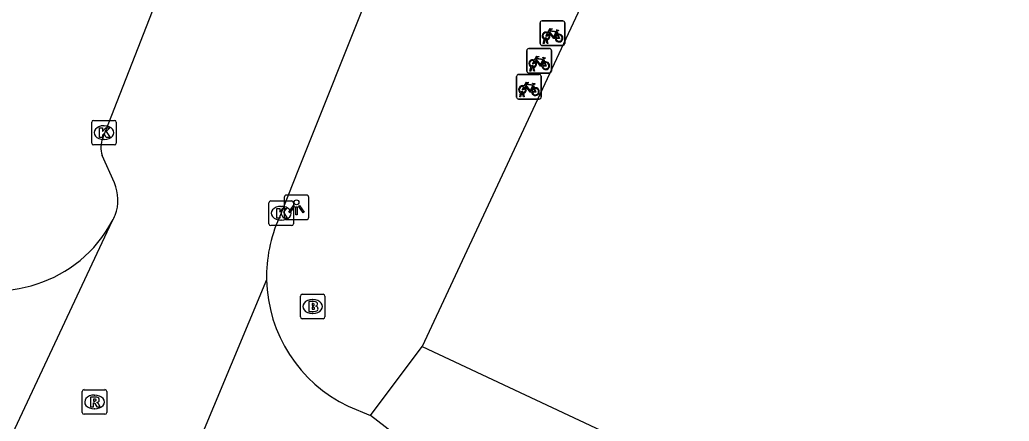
# Model space of a CAD drawing. Extents: x 159822 to 160765, y 380693 to 381634.
# Drawn here: x 160352.4 to 160392.67, y 381419.84 to 381436.17 of the extents above; entities that cross this region are included whole.
import ezdxf

# ---------------------------------------------------------------- set-up
doc = ezdxf.new("R2010")
doc.units = 0
for name, color, linetype in [('IMGEO_Brandkraan', 7, 'Continuous'), ('IMGEO_Fietsenrek', 7, 'Continuous'), ('IMGEO_Kolk', 7, 'Continuous'), ('IMGEO_Lichtpunt', 7, 'Continuous'), ('IMGEO_Pand', 7, 'Continuous'), ('IMGEO_Rijbaan_lokaal_open', 7, 'Continuous'), ('IMGEO_Rioolput', 7, 'Continuous'), ('IMGEO_Voetpad_open', 7, 'Continuous')]:
    doc.layers.add(name, color=color, linetype=linetype)

msp = doc.modelspace()

# ---------------------------------------------------------------- linework, layer by layer
at = {"layer": 'IMGEO_Brandkraan'}
for p, q in [((160363.823, 381424.078), (160363.823, 381424.93)), ((160363.898, 381425.004), (160364.75, 381425.004)), ((160364.311, 381424.784), (160364.336, 381424.784)), ((160364.824, 381424.93), (160364.824, 381424.078)), ((160364.75, 381424.004), (160363.898, 381424.004)), ((160364.334, 381424.224), (160364.309, 381424.224))]:
    msp.add_line(p, q, dxfattribs=at)
for points in [[(160363.823, 381424.078), (160363.823, 381424.93)], [(160363.898, 381425.004), (160364.75, 381425.004)], [(160364.171, 381424.704), (160364.171, 381424.304), (160364.384, 381424.304)], [(160364.402, 381424.704), (160364.171, 381424.704)], [(160364.824, 381424.93), (160364.824, 381424.078)], [(160364.35, 381424.623), (160364.296, 381424.623), (160364.296, 381424.547)], [(160364.296, 381424.547), (160364.349, 381424.547)], [(160364.358, 381424.471), (160364.296, 381424.471), (160364.296, 381424.39)], [(160364.296, 381424.39), (160364.358, 381424.39)], [(160364.75, 381424.004), (160363.898, 381424.004)]]:
    msp.add_lwpolyline(points, dxfattribs=at)
for centre, radius, start, end in [((160363.9, 381424.928), 0.0765, 91.552, 178.448), ((160363.9, 381424.928), 0.0765, 91.552, 178.448), ((160364.406, 381424.559), 0.145, 59.4692, 91.5367), ((160364.748, 381424.928), 0.0765, 1.552, 88.448), ((160364.748, 381424.928), 0.0765, 1.552, 88.448), ((160364.351, 381424.585), 0.0379, 267.8285, 90.9355), ((160364.359, 381424.43), 0.0404, 269.8759, 90.5077), ((160364.39, 381424.555), 0.251, 268.6676, 293.5347), ((160364.431, 381424.606), 0.0922, 285.5137, 58.1501), ((160364.436, 381424.414), 0.105, 301.3115, 78.989), ((160363.9, 381424.08), 0.0765, 181.552, 268.448), ((160363.9, 381424.08), 0.0765, 181.552, 268.448), ((160364.748, 381424.08), 0.0765, 271.552, 358.448), ((160364.748, 381424.08), 0.0765, 271.552, 358.448)]:
    msp.add_arc(centre, radius, start, end, dxfattribs=at)
for centre, major_axis, ratio, start_param, end_param in [((160364.31, 381424.504), (-0.387, 0.002), 0.722429, 4.712389, 7.853982), ((160364.335, 381424.504), (-0.39, 0.002), 0.717154, 1.570796, 4.712389)]:
    msp.add_ellipse(centre, major_axis=major_axis, ratio=ratio, start_param=start_param, end_param=end_param, dxfattribs=at)
at = {"layer": 'IMGEO_Fietsenrek'}
for p, q in [((160373.583, 381435.201), (160373.583, 381436.042)), ((160373.583, 381436.042), (160373.583, 381435.201)), ((160373.658, 381436.126), (160374.499, 381436.126)), ((160374.499, 381436.126), (160373.658, 381436.126)), ((160374.583, 381436.051), (160374.583, 381435.21)), ((160374.583, 381435.21), (160374.583, 381436.051)), ((160374.27, 381435.675), (160374.306, 381435.58)), ((160373.71, 381435.21), (160373.749, 381435.37)), ((160373.744, 381435.21), (160373.71, 381435.21)), ((160373.779, 381435.358), (160373.744, 381435.21)), ((160373.821, 381435.382), (160373.82, 381435.386)), ((160373.862, 381435.21), (160373.828, 381435.352)), ((160373.852, 381435.393), (160373.853, 381435.386)), ((160373.86, 381435.356), (160373.895, 381435.21)), ((160373.895, 381435.21), (160373.862, 381435.21)), ((160373.041, 381434.077), (160373.041, 381434.918)), ((160373.041, 381434.918), (160373.041, 381434.077)), ((160373.116, 381435.002), (160373.957, 381435.002)), ((160373.957, 381435.002), (160373.116, 381435.002)), ((160374.508, 381435.126), (160373.667, 381435.126)), ((160373.667, 381435.126), (160374.508, 381435.126)), ((160374.041, 381434.927), (160374.041, 381434.086)), ((160374.041, 381434.086), (160374.041, 381434.927)), ((160373.728, 381434.551), (160373.764, 381434.456)), ((160373.966, 381434.002), (160373.125, 381434.002)), ((160373.125, 381434.002), (160373.966, 381434.002)), ((160373.168, 381434.086), (160373.207, 381434.246)), ((160373.202, 381434.086), (160373.168, 381434.086)), ((160373.237, 381434.234), (160373.202, 381434.086)), ((160373.279, 381434.258), (160373.278, 381434.262)), ((160373.32, 381434.086), (160373.286, 381434.228)), ((160373.31, 381434.269), (160373.311, 381434.262)), ((160373.318, 381434.232), (160373.353, 381434.086)), ((160373.353, 381434.086), (160373.32, 381434.086)), ((160372.623, 381433.023), (160372.623, 381433.864)), ((160372.623, 381433.864), (160372.623, 381433.023)), ((160372.698, 381433.948), (160373.539, 381433.948)), ((160373.539, 381433.948), (160372.698, 381433.948)), ((160373.623, 381433.873), (160373.623, 381433.032)), ((160373.623, 381433.032), (160373.623, 381433.873)), ((160372.75, 381433.032), (160372.789, 381433.192)), ((160372.819, 381433.18), (160372.784, 381433.032)), ((160372.861, 381433.204), (160372.86, 381433.208)), ((160372.902, 381433.032), (160372.868, 381433.174)), ((160372.892, 381433.215), (160372.893, 381433.208)), ((160372.9, 381433.178), (160372.935, 381433.032)), ((160373.31, 381433.497), (160373.346, 381433.402)), ((160373.548, 381432.948), (160372.707, 381432.948)), ((160372.707, 381432.948), (160373.548, 381432.948)), ((160372.784, 381433.032), (160372.75, 381433.032)), ((160372.935, 381433.032), (160372.902, 381433.032))]:
    msp.add_line(p, q, dxfattribs=at)
for points in [[(160373.917, 381435.6), (160373.865, 381435.51), (160373.825, 381435.485), (160373.826, 381435.532), (160373.881, 381435.626)], [(160373.896, 381435.652), (160373.991, 381435.816), (160374.077, 381435.802), (160374.079, 381435.793), (160374.023, 381435.782), (160373.996, 381435.737), (160374.252, 381435.696)], [(160374.192, 381435.408), (160374.142, 381435.408), (160373.951, 381435.659), (160373.932, 381435.627)], [(160374.239, 381435.671), (160373.982, 381435.712), (160373.965, 381435.683), (160374.132, 381435.463), (160374.239, 381435.671)], [(160374.287, 381435.573), (160374.257, 381435.65), (160374.148, 381435.432), (160374.191, 381435.432)], [(160374.252, 381435.696), (160374.277, 381435.745), (160374.271, 381435.749), (160374.248, 381435.753), (160374.236, 381435.76), (160374.235, 381435.763), (160374.237, 381435.768), (160374.332, 381435.753), (160374.334, 381435.743), (160374.324, 381435.73), (160374.312, 381435.724), (160374.298, 381435.73), (160374.27, 381435.675)], [(160374.221, 381435.432), (160374.341, 381435.431), (160374.297, 381435.545)], [(160374.317, 381435.552), (160374.372, 381435.407), (160374.222, 381435.407)], [(160373.375, 381434.476), (160373.323, 381434.386), (160373.283, 381434.361), (160373.284, 381434.408), (160373.339, 381434.502)], [(160373.354, 381434.528), (160373.449, 381434.692), (160373.535, 381434.678), (160373.537, 381434.669), (160373.481, 381434.658), (160373.454, 381434.613), (160373.71, 381434.572)], [(160373.65, 381434.284), (160373.6, 381434.284), (160373.409, 381434.535), (160373.39, 381434.503)], [(160373.697, 381434.547), (160373.44, 381434.588), (160373.423, 381434.559), (160373.59, 381434.339), (160373.697, 381434.547)], [(160373.745, 381434.449), (160373.715, 381434.526), (160373.606, 381434.308), (160373.649, 381434.308)], [(160373.679, 381434.308), (160373.799, 381434.307), (160373.755, 381434.421)], [(160373.775, 381434.428), (160373.83, 381434.283), (160373.68, 381434.283)], [(160373.71, 381434.572), (160373.735, 381434.621), (160373.729, 381434.625), (160373.706, 381434.629), (160373.694, 381434.636), (160373.693, 381434.639), (160373.695, 381434.644), (160373.79, 381434.629), (160373.792, 381434.619), (160373.782, 381434.606), (160373.77, 381434.6), (160373.756, 381434.606), (160373.728, 381434.551)], [(160372.936, 381433.474), (160373.031, 381433.638), (160373.117, 381433.624), (160373.119, 381433.615), (160373.063, 381433.604), (160373.036, 381433.559), (160373.292, 381433.518)], [(160373.292, 381433.518), (160373.317, 381433.567), (160373.311, 381433.571), (160373.288, 381433.575), (160373.276, 381433.582), (160373.275, 381433.585), (160373.277, 381433.59), (160373.372, 381433.575), (160373.374, 381433.565), (160373.364, 381433.552), (160373.352, 381433.546), (160373.338, 381433.552), (160373.31, 381433.497)], [(160372.957, 381433.422), (160372.905, 381433.332), (160372.865, 381433.307), (160372.866, 381433.354), (160372.921, 381433.448)], [(160373.232, 381433.23), (160373.182, 381433.23), (160372.991, 381433.481), (160372.972, 381433.449)], [(160373.279, 381433.493), (160373.022, 381433.534), (160373.005, 381433.505), (160373.172, 381433.285), (160373.279, 381433.493)], [(160373.327, 381433.395), (160373.297, 381433.472), (160373.188, 381433.254), (160373.231, 381433.254)], [(160373.261, 381433.254), (160373.381, 381433.253), (160373.337, 381433.367)], [(160373.357, 381433.374), (160373.412, 381433.229), (160373.262, 381433.229)]]:
    msp.add_lwpolyline(points, dxfattribs=at)
for centre, radius, start, end in [((160373.661, 381436.048), 0.0779, 92.4484, 184.2845), ((160373.661, 381436.048), 0.0779, 92.4484, 184.2845), ((160374.505, 381436.048), 0.0779, 2.4484, 94.2845), ((160374.505, 381436.048), 0.0779, 2.4484, 94.2845), ((160373.823, 381435.511), 0.159, 62.6766, 242.1369), ((160373.823, 381435.511), 0.129, 63.3192, 238.903), ((160373.823, 381435.511), 0.129, 283.6043, 43.4302), ((160373.823, 381435.511), 0.159, 283.5766, 46.6042), ((160374.35, 381435.427), 0.159, 187.0065, 105.7708), ((160373.661, 381435.204), 0.0779, 182.4484, 274.2845), ((160373.661, 381435.204), 0.0779, 182.4484, 274.2845), ((160373.803, 381435.382), 0.0499, 12.8025, 158.6934), ((160373.823, 381435.511), 0.159, 253.9967, 271.7867), ((160373.803, 381435.382), 0.0174, 12.8025, 163.4502), ((160373.823, 381435.511), 0.129, 253.415, 269.0204), ((160374.35, 381435.427), 0.159, 113.3408, 178.3217), ((160374.35, 381435.427), 0.129, 113.923, 177.9556), ((160374.35, 381435.427), 0.129, 188.6715, 104.5883), ((160374.505, 381435.204), 0.0779, 272.4484, 4.2845), ((160374.505, 381435.204), 0.0779, 272.4484, 4.2845), ((160373.119, 381434.924), 0.0779, 92.4484, 184.2845), ((160373.119, 381434.924), 0.0779, 92.4484, 184.2845), ((160373.963, 381434.924), 0.0779, 2.4484, 94.2845), ((160373.963, 381434.924), 0.0779, 2.4484, 94.2845), ((160373.281, 381434.387), 0.159, 62.6766, 242.1369), ((160373.281, 381434.387), 0.129, 63.3192, 238.903), ((160373.281, 381434.387), 0.129, 283.6043, 43.4302), ((160373.281, 381434.387), 0.159, 283.5766, 46.6042), ((160373.808, 381434.303), 0.159, 113.3408, 178.3217), ((160373.808, 381434.303), 0.159, 187.0065, 105.7708), ((160373.808, 381434.303), 0.129, 113.923, 177.9556), ((160373.808, 381434.303), 0.129, 188.6715, 104.5883), ((160373.119, 381434.08), 0.0779, 182.4484, 274.2845), ((160373.119, 381434.08), 0.0779, 182.4484, 274.2845), ((160373.261, 381434.258), 0.0499, 12.8025, 158.6934), ((160373.281, 381434.387), 0.159, 253.9967, 271.7867), ((160373.261, 381434.258), 0.0174, 12.8025, 163.4502), ((160373.281, 381434.387), 0.129, 253.415, 269.0204), ((160373.963, 381434.08), 0.0779, 272.4484, 4.2845), ((160373.963, 381434.08), 0.0779, 272.4484, 4.2845), ((160372.701, 381433.87), 0.0779, 92.4484, 184.2845), ((160372.701, 381433.87), 0.0779, 92.4484, 184.2845), ((160373.545, 381433.87), 0.0779, 2.4484, 94.2845), ((160373.545, 381433.87), 0.0779, 2.4484, 94.2845), ((160372.863, 381433.333), 0.159, 62.6766, 242.1369), ((160372.863, 381433.333), 0.129, 63.3192, 238.903), ((160372.843, 381433.204), 0.0499, 12.8025, 158.6934), ((160372.863, 381433.333), 0.159, 253.9967, 271.7867), ((160372.843, 381433.204), 0.0174, 12.8025, 163.4502), ((160372.863, 381433.333), 0.129, 253.415, 269.0204), ((160372.863, 381433.333), 0.129, 283.6043, 43.4302), ((160372.863, 381433.333), 0.159, 283.5766, 46.6042), ((160373.39, 381433.249), 0.159, 113.3408, 178.3217), ((160373.39, 381433.249), 0.159, 187.0065, 105.7708), ((160373.39, 381433.249), 0.129, 113.923, 177.9556), ((160373.39, 381433.249), 0.129, 188.6715, 104.5883), ((160372.701, 381433.026), 0.0779, 182.4484, 274.2845), ((160372.701, 381433.026), 0.0779, 182.4484, 274.2845), ((160373.545, 381433.026), 0.0779, 272.4484, 4.2845), ((160373.545, 381433.026), 0.0779, 272.4484, 4.2845)]:
    msp.add_arc(centre, radius, start, end, dxfattribs=at)
at = {"layer": 'IMGEO_Kolk'}
for p, q in [((160355.33, 381431.153), (160355.33, 381432.005)), ((160355.405, 381432.079), (160356.257, 381432.079)), ((160356.331, 381432.005), (160356.331, 381431.153)), ((160355.818, 381431.859), (160355.843, 381431.859)), ((160355.841, 381431.299), (160355.816, 381431.299)), ((160356.257, 381431.079), (160355.405, 381431.079)), ((160362.615, 381428.799), (160363.467, 381428.799)), ((160362.54, 381427.873), (160362.54, 381428.725)), ((160363.028, 381428.579), (160363.053, 381428.579)), ((160363.541, 381428.725), (160363.541, 381427.873)), ((160363.051, 381428.019), (160363.026, 381428.019)), ((160363.467, 381427.799), (160362.615, 381427.799))]:
    msp.add_line(p, q, dxfattribs=at)
for points in [[(160355.33, 381431.153), (160355.33, 381432.005)], [(160355.405, 381432.079), (160356.257, 381432.079)], [(160356.331, 381432.005), (160356.331, 381431.153)], [(160355.651, 381431.779), (160355.774, 381431.779), (160355.774, 381431.628), (160355.904, 381431.779), (160356.068, 381431.779), (160355.922, 381431.628), (160356.075, 381431.379), (160355.923, 381431.379), (160355.838, 381431.543), (160355.774, 381431.476), (160355.774, 381431.379), (160355.651, 381431.379), (160355.651, 381431.779)], [(160356.257, 381431.079), (160355.405, 381431.079)], [(160362.615, 381428.799), (160363.467, 381428.799)], [(160362.54, 381427.873), (160362.54, 381428.725)], [(160362.861, 381428.499), (160362.984, 381428.499), (160362.984, 381428.348), (160363.114, 381428.499), (160363.278, 381428.499), (160363.132, 381428.348), (160363.285, 381428.099), (160363.133, 381428.099), (160363.048, 381428.263), (160362.984, 381428.196), (160362.984, 381428.099), (160362.861, 381428.099), (160362.861, 381428.499)], [(160363.541, 381428.725), (160363.541, 381427.873)], [(160363.467, 381427.799), (160362.615, 381427.799)]]:
    msp.add_lwpolyline(points, dxfattribs=at)
for centre, start, end in [((160355.407, 381432.003), 91.552, 178.448), ((160355.407, 381432.003), 91.552, 178.448), ((160356.255, 381432.003), 1.552, 88.448), ((160356.255, 381432.003), 1.552, 88.448), ((160355.407, 381431.155), 181.552, 268.448), ((160355.407, 381431.155), 181.552, 268.448), ((160356.255, 381431.155), 271.552, 358.448), ((160356.255, 381431.155), 271.552, 358.448), ((160362.617, 381428.723), 91.552, 178.448), ((160362.617, 381428.723), 91.552, 178.448), ((160363.465, 381428.723), 1.552, 88.448), ((160363.465, 381428.723), 1.552, 88.448), ((160362.617, 381427.875), 181.552, 268.448), ((160362.617, 381427.875), 181.552, 268.448), ((160363.465, 381427.875), 271.552, 358.448), ((160363.465, 381427.875), 271.552, 358.448)]:
    msp.add_arc(centre, 0.0765, start, end, dxfattribs=at)
for centre, major_axis, ratio, start_param, end_param in [((160355.817, 381431.579), (-0.387, 0.002), 0.722429, 4.712389, 7.853982), ((160355.842, 381431.579), (-0.39, 0.002), 0.717154, 1.570796, 4.712389), ((160363.027, 381428.299), (-0.387, 0.002), 0.722429, 4.712389, 7.853982), ((160363.052, 381428.299), (-0.39, 0.002), 0.717154, 1.570796, 4.712389)]:
    msp.add_ellipse(centre, major_axis=major_axis, ratio=ratio, start_param=start_param, end_param=end_param, dxfattribs=at)
at = {"layer": 'IMGEO_Lichtpunt'}
for p, q in [((160363.165, 381428.945), (160363.165, 381428.138)), ((160363.165, 381428.945), (160363.165, 381428.138)), ((160364.067, 381429.04), (160363.259, 381429.04)), ((160364.067, 381429.04), (160363.259, 381429.04)), ((160364.161, 381428.138), (160364.161, 381428.945)), ((160364.161, 381428.138), (160364.161, 381428.945)), ((160363.259, 381428.044), (160364.067, 381428.044)), ((160363.259, 381428.044), (160364.067, 381428.044))]:
    msp.add_line(p, q, dxfattribs=at)
for points in [[(160363.539, 381428.609), (160363.578, 381428.581), (160363.39, 381428.319), (160363.352, 381428.346), (160363.539, 381428.609)], [(160363.641, 381428.561), (160363.688, 381428.561), (160363.688, 381428.239), (160363.641, 381428.239), (160363.641, 381428.561)], [(160363.751, 381428.581), (160363.789, 381428.608), (160363.976, 381428.346), (160363.937, 381428.318), (160363.751, 381428.581)]]:
    msp.add_lwpolyline(points, dxfattribs=at)
msp.add_circle((160363.664, 381428.743), 0.0994, dxfattribs=at)
for centre, start, end in [((160363.259, 381428.945), 90, 180), ((160363.259, 381428.945), 90, 180), ((160364.067, 381428.945), 0, 90), ((160364.067, 381428.945), 0, 90), ((160363.259, 381428.138), 180, 270), ((160363.259, 381428.138), 180, 270), ((160364.067, 381428.138), 270, 0), ((160364.067, 381428.138), 270, 360)]:
    msp.add_arc(centre, 0.0946, start, end, dxfattribs=at)
at = {"layer": 'IMGEO_Pand'}
for points in [[(160387.295, 381462.537), (160368.778, 381422.881)], [(160368.778, 381422.881), (160461.365, 381379.442)]]:
    msp.add_lwpolyline(points, dxfattribs=at)
at = {"layer": 'IMGEO_Rijbaan_lokaal_open'}
for points in [[(160383.882, 381479.782), (160380.575, 381472.609), (160375.707, 381460.329), (160373.449, 381454.653), (160373.368, 381454.679), (160366.642, 381437.637), (160366.721, 381437.543), (160363.719, 381430.024), (160362.955, 381428.1)], [(160355.778, 381431.359), (160361.021, 381444.75), (160362.612, 381448.95), (160362.988, 381449.89), (160364.377, 381453.364), (160364.821, 381454.52), (160364.902, 381454.476), (160370.801, 381469.378), (160370.715, 381469.414), (160371.963, 381472.627), (160373.246, 381475.872)], [(160356.251, 381429.532), (160355.759, 381430.652)], [(160350.372, 381415.643), (160356.165, 381427.981)], [(160362.448, 381425.588), (160358.124, 381415.256)], [(160365.764, 381420.452), (160366.683, 381420.069)], [(160367.868, 381419.142), (160366.683, 381420.069)]]:
    msp.add_lwpolyline(points, dxfattribs=at)
for centre, radius, start, end in [((160356.705, 381430.98), 1.001, 157.7816, 199.1396), ((160354.693, 381428.841), 1.705, 338.7887, 23.9266), ((160351.438, 381430.522), 5.367, 244.4591, 331.7357), ((160354.87, 381428.754), 1.508, 329.1608, 339.4193), ((160368.287, 381425.717), 5.841, 155.9166, 181.2619), ((160368.284, 381425.717), 5.837, 181.2705, 244.4252)]:
    msp.add_arc(centre, radius, start, end, dxfattribs=at)
at = {"layer": 'IMGEO_Rioolput'}
for p, q in [((160355.018, 381421.12), (160355.87, 381421.12)), ((160354.943, 381420.194), (160354.943, 381421.046)), ((160355.431, 381420.9), (160355.456, 381420.9)), ((160355.944, 381421.046), (160355.944, 381420.194)), ((160355.454, 381420.34), (160355.429, 381420.34)), ((160355.87, 381420.12), (160355.018, 381420.12))]:
    msp.add_line(p, q, dxfattribs=at)
for points in [[(160355.018, 381421.12), (160355.87, 381421.12)], [(160354.943, 381420.194), (160354.943, 381421.046)], [(160355.532, 381420.818), (160355.28, 381420.82), (160355.28, 381420.42)], [(160355.458, 381420.739), (160355.404, 381420.739), (160355.404, 381420.658)], [(160355.944, 381421.046), (160355.944, 381420.194)], [(160355.28, 381420.42), (160355.404, 381420.42), (160355.404, 381420.582), (160355.415, 381420.582)], [(160355.404, 381420.658), (160355.456, 381420.658)], [(160355.462, 381420.553), (160355.533, 381420.42), (160355.673, 381420.42), (160355.608, 381420.546)], [(160355.87, 381420.12), (160355.018, 381420.12)]]:
    msp.add_lwpolyline(points, dxfattribs=at)
for centre, radius, start, end in [((160355.02, 381421.044), 0.0765, 91.552, 178.448), ((160355.02, 381421.044), 0.0765, 91.552, 178.448), ((160355.868, 381421.044), 0.0765, 1.552, 88.448), ((160355.868, 381421.044), 0.0765, 1.552, 88.448), ((160355.464, 381420.643), 0.0964, 77.0061, 93.1865), ((160355.478, 381420.7), 0.0378, 276.6634, 79.6772), ((160355.531, 381420.708), 0.109, 350.3612, 89.416), ((160355.529, 381420.708), 0.112, 277.5842, 350.9817), ((160355.414, 381420.529), 0.0533, 26.0293, 88.6989), ((160355.44, 381420.847), 0.19, 274.7715, 282.9687), ((160355.513, 381420.493), 0.108, 29.5134, 73.7905), ((160355.02, 381420.196), 0.0765, 181.552, 268.448), ((160355.02, 381420.196), 0.0765, 181.552, 268.448), ((160355.868, 381420.196), 0.0765, 271.552, 358.448), ((160355.868, 381420.196), 0.0765, 271.552, 358.448)]:
    msp.add_arc(centre, radius, start, end, dxfattribs=at)
for centre, major_axis, ratio, start_param, end_param in [((160355.43, 381420.62), (-0.387, 0.002), 0.722429, 4.712389, 7.853982), ((160355.455, 381420.62), (-0.39, 0.002), 0.717154, 1.570796, 4.712389)]:
    msp.add_ellipse(centre, major_axis=major_axis, ratio=ratio, start_param=start_param, end_param=end_param, dxfattribs=at)
at = {"layer": 'IMGEO_Voetpad_open'}
msp.add_lwpolyline([(160366.683, 381420.069), (160368.778, 381422.881)], dxfattribs=at)

doc.saveas('drawing.dxf')
